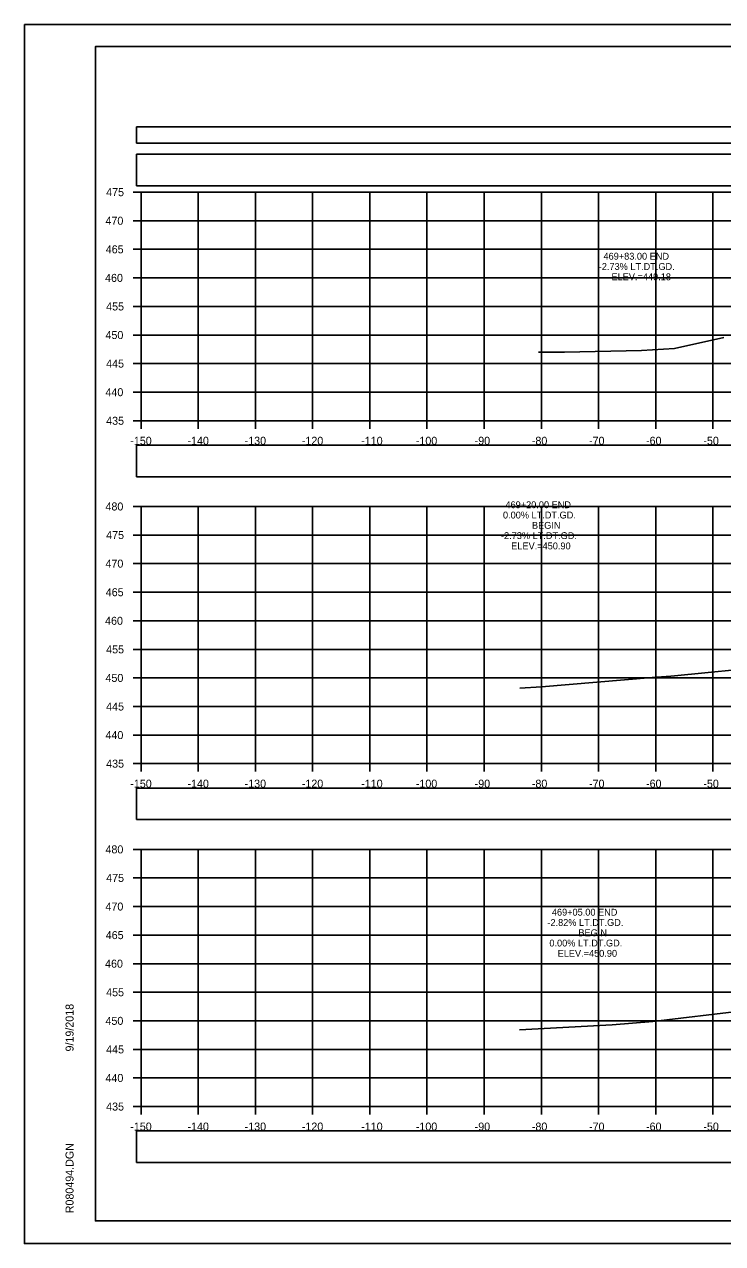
# Model space of a CAD drawing. Extents: x 1376273 to 1384221, y 378927 to 384592.
# Drawn here: x 1383887.5 to 1384009.6, y 381818.5 to 382031.9 of the extents above; entities that cross this region are included whole.
import ezdxf

# ---------------------------------------------------------------- set-up
doc = ezdxf.new("R2010")
doc.units = 0
for name, color, linetype in [('R_Axis', 7, 'Continuous'), ('R_Axis Annot', 7, 'Continuous'), ('R_Border', 7, 'Continuous'), ('R_Exist Surface', 7, 'Continuous'), ('R_Grid', 7, 'Continuous'), ('R_No Plot', 7, 'Continuous'), ('R_Xsect Elev', 7, 'Continuous')]:
    doc.layers.add(name, color=color, linetype=linetype)

msp = doc.modelspace()

# ---------------------------------------------------------------- linework, layer by layer
at = {"layer": 'R_Axis'}
for p, q in [((1383906.51, 382002.52), (1383907.91, 382002.52)), ((1383907.91, 381962.52), (1383907.91, 382002.52)), ((1383906.51, 381997.52), (1383907.91, 381997.52)), ((1383906.51, 381992.52), (1383907.91, 381992.52)), ((1383906.51, 381987.52), (1383907.91, 381987.52)), ((1383906.51, 381982.52), (1383907.91, 381982.52)), ((1383906.51, 381977.52), (1383907.91, 381977.52)), ((1383906.51, 381972.52), (1383907.91, 381972.52)), ((1383906.51, 381967.52), (1383907.91, 381967.52)), ((1383906.51, 381962.52), (1383907.91, 381962.52)), ((1383907.91, 381962.52), (1384207.91, 381962.52)), ((1383907.91, 381961.12), (1383907.91, 381962.52)), ((1383917.91, 381961.12), (1383917.91, 381962.52)), ((1383927.91, 381961.12), (1383927.91, 381962.52)), ((1383937.91, 381961.12), (1383937.91, 381962.52)), ((1383947.91, 381961.12), (1383947.91, 381962.52)), ((1383957.91, 381961.12), (1383957.91, 381962.52)), ((1383967.91, 381961.12), (1383967.91, 381962.52)), ((1383977.91, 381961.12), (1383977.91, 381962.52)), ((1383987.91, 381961.12), (1383987.91, 381962.52)), ((1383997.91, 381961.12), (1383997.91, 381962.52)), ((1384007.91, 381961.12), (1384007.91, 381962.52)), ((1383906.51, 381947.52), (1383907.91, 381947.52)), ((1383907.91, 381902.52), (1383907.91, 381947.52)), ((1383906.51, 381942.52), (1383907.91, 381942.52)), ((1383906.51, 381937.52), (1383907.91, 381937.52)), ((1383906.51, 381932.52), (1383907.91, 381932.52)), ((1383906.51, 381927.52), (1383907.91, 381927.52)), ((1383906.51, 381922.52), (1383907.91, 381922.52)), ((1383906.51, 381917.52), (1383907.91, 381917.52)), ((1383906.51, 381912.52), (1383907.91, 381912.52)), ((1383906.51, 381907.52), (1383907.91, 381907.52)), ((1383906.51, 381902.52), (1383907.91, 381902.52)), ((1383907.91, 381902.52), (1384207.91, 381902.52)), ((1383907.91, 381901.12), (1383907.91, 381902.52)), ((1383917.91, 381901.12), (1383917.91, 381902.52)), ((1383927.91, 381901.12), (1383927.91, 381902.52)), ((1383937.91, 381901.12), (1383937.91, 381902.52)), ((1383947.91, 381901.12), (1383947.91, 381902.52)), ((1383957.91, 381901.12), (1383957.91, 381902.52)), ((1383967.91, 381901.12), (1383967.91, 381902.52)), ((1383977.91, 381901.12), (1383977.91, 381902.52)), ((1383987.91, 381901.12), (1383987.91, 381902.52)), ((1383997.91, 381901.12), (1383997.91, 381902.52)), ((1384007.91, 381901.12), (1384007.91, 381902.52)), ((1383906.51, 381887.52), (1383907.91, 381887.52)), ((1383907.91, 381842.52), (1383907.91, 381887.52)), ((1383906.51, 381882.52), (1383907.91, 381882.52)), ((1383906.51, 381877.52), (1383907.91, 381877.52)), ((1383906.51, 381872.52), (1383907.91, 381872.52)), ((1383906.51, 381867.52), (1383907.91, 381867.52)), ((1383906.51, 381862.52), (1383907.91, 381862.52)), ((1383906.51, 381857.52), (1383907.91, 381857.52)), ((1383906.51, 381852.52), (1383907.91, 381852.52)), ((1383906.51, 381847.52), (1383907.91, 381847.52)), ((1383906.51, 381842.52), (1383907.91, 381842.52)), ((1383907.91, 381842.52), (1384207.91, 381842.52)), ((1383907.91, 381841.12), (1383907.91, 381842.52)), ((1383917.91, 381841.12), (1383917.91, 381842.52)), ((1383927.91, 381841.12), (1383927.91, 381842.52)), ((1383937.91, 381841.12), (1383937.91, 381842.52)), ((1383947.91, 381841.12), (1383947.91, 381842.52)), ((1383957.91, 381841.12), (1383957.91, 381842.52)), ((1383967.91, 381841.12), (1383967.91, 381842.52)), ((1383977.91, 381841.12), (1383977.91, 381842.52)), ((1383987.91, 381841.12), (1383987.91, 381842.52)), ((1383997.91, 381841.12), (1383997.91, 381842.52)), ((1384007.91, 381841.12), (1384007.91, 381842.52))]:
    msp.add_line(p, q, dxfattribs=at)
at = {"layer": 'R_Axis Annot'}
for points in [[(1383907.13, 382011.12), (1384208.93, 382011.12), (1384208.93, 382013.94), (1383907.13, 382013.94)], [(1383907.13, 382003.63), (1384208.93, 382003.63), (1384208.93, 382009.15), (1383907.13, 382009.15)], [(1383907.13, 381952.73), (1384208.93, 381952.73), (1384208.93, 381958.25), (1383907.13, 381958.25)], [(1383907.13, 381892.73), (1384208.93, 381892.73), (1384208.93, 381898.26), (1383907.13, 381898.26)], [(1383907.13, 381832.74), (1384208.93, 381832.74), (1384208.93, 381838.27), (1383907.13, 381838.27)]]:
    msp.add_lwpolyline(points, close=True, dxfattribs=at)
at = {"layer": 'R_Border'}
for p, q in [((1383899.91, 382027.98), (1384216.09, 382027.98)), ((1383899.91, 381822.52), (1383899.91, 382027.98)), ((1383899.91, 381822.52), (1383899.91, 381822.52)), ((1384216.09, 381822.52), (1383899.91, 381822.52))]:
    msp.add_line(p, q, dxfattribs=at)
at = {"layer": 'R_Exist Surface'}
for points in [[(1383977.43, 381974.54), (1383978.84, 381974.53), (1383981.98, 381974.53), (1383995.42, 381974.84), (1384001.21, 381975.18), (1384009.85, 381977.09)], [(1383974.13, 381915.75), (1383977.93, 381915.95), (1383997.28, 381917.59), (1384000.55, 381917.83), (1384001.19, 381917.91), (1384017.72, 381919.51)], [(1383974.1, 381855.94), (1383990.32, 381856.82), (1383997.38, 381857.42), (1384013.07, 381859.26)]]:
    msp.add_lwpolyline(points, dxfattribs=at)
at = {"layer": 'R_Grid'}
for p, q in [((1383907.91, 382002.52), (1384207.91, 382002.52)), ((1383907.91, 381962.52), (1383907.91, 382002.52)), ((1383917.91, 381962.52), (1383917.91, 382002.52)), ((1383927.91, 381962.52), (1383927.91, 382002.52)), ((1383937.91, 381962.52), (1383937.91, 382002.52)), ((1383947.91, 381962.52), (1383947.91, 382002.52)), ((1383957.91, 381962.52), (1383957.91, 382002.52)), ((1383967.91, 381962.52), (1383967.91, 382002.52)), ((1383977.91, 381962.52), (1383977.91, 382002.52)), ((1383987.91, 381962.52), (1383987.91, 382002.52)), ((1383997.91, 381962.52), (1383997.91, 382002.52)), ((1384007.91, 381962.52), (1384007.91, 382002.52)), ((1383907.91, 381997.52), (1384207.91, 381997.52)), ((1383907.91, 381992.52), (1384207.91, 381992.52)), ((1383907.91, 381987.52), (1384207.91, 381987.52)), ((1383907.91, 381982.52), (1384207.91, 381982.52)), ((1383907.91, 381977.52), (1384207.91, 381977.52)), ((1383907.91, 381972.52), (1384207.91, 381972.52)), ((1383907.91, 381967.52), (1384207.91, 381967.52)), ((1383907.91, 381962.52), (1384207.91, 381962.52)), ((1383907.91, 381947.52), (1384207.91, 381947.52)), ((1383907.91, 381902.52), (1383907.91, 381947.52)), ((1383917.91, 381902.52), (1383917.91, 381947.52)), ((1383927.91, 381902.52), (1383927.91, 381947.52)), ((1383937.91, 381902.52), (1383937.91, 381947.52)), ((1383947.91, 381902.52), (1383947.91, 381947.52)), ((1383957.91, 381902.52), (1383957.91, 381947.52)), ((1383967.91, 381902.52), (1383967.91, 381947.52)), ((1383977.91, 381902.52), (1383977.91, 381947.52)), ((1383987.91, 381902.52), (1383987.91, 381947.52)), ((1383997.91, 381902.52), (1383997.91, 381947.52)), ((1384007.91, 381902.52), (1384007.91, 381947.52)), ((1383907.91, 381942.52), (1384207.91, 381942.52)), ((1383907.91, 381937.52), (1384207.91, 381937.52)), ((1383907.91, 381932.52), (1384207.91, 381932.52)), ((1383907.91, 381927.52), (1384207.91, 381927.52)), ((1383907.91, 381922.52), (1384207.91, 381922.52)), ((1383907.91, 381917.52), (1384207.91, 381917.52)), ((1383907.91, 381912.52), (1384207.91, 381912.52)), ((1383907.91, 381907.52), (1384207.91, 381907.52)), ((1383907.91, 381902.52), (1384207.91, 381902.52)), ((1383907.91, 381887.52), (1384207.91, 381887.52)), ((1383907.91, 381842.52), (1383907.91, 381887.52)), ((1383917.91, 381842.52), (1383917.91, 381887.52)), ((1383927.91, 381842.52), (1383927.91, 381887.52)), ((1383937.91, 381842.52), (1383937.91, 381887.52)), ((1383947.91, 381842.52), (1383947.91, 381887.52)), ((1383957.91, 381842.52), (1383957.91, 381887.52)), ((1383967.91, 381842.52), (1383967.91, 381887.52)), ((1383977.91, 381842.52), (1383977.91, 381887.52)), ((1383987.91, 381842.52), (1383987.91, 381887.52)), ((1383997.91, 381842.52), (1383997.91, 381887.52)), ((1384007.91, 381842.52), (1384007.91, 381887.52)), ((1383907.91, 381882.52), (1384207.91, 381882.52)), ((1383907.91, 381877.52), (1384207.91, 381877.52)), ((1383907.91, 381872.52), (1384207.91, 381872.52)), ((1383907.91, 381867.52), (1384207.91, 381867.52)), ((1383907.91, 381862.52), (1384207.91, 381862.52)), ((1383907.91, 381857.52), (1384207.91, 381857.52)), ((1383907.91, 381852.52), (1384207.91, 381852.52)), ((1383907.91, 381847.52), (1384207.91, 381847.52)), ((1383907.91, 381842.52), (1384207.91, 381842.52))]:
    msp.add_line(p, q, dxfattribs=at)
at = {"layer": 'R_No Plot'}
for p, q in [((1383887.51, 382031.88), (1384220.84, 382031.88)), ((1383887.51, 381818.54), (1384220.84, 381818.54))]:
    msp.add_line(p, q, dxfattribs=at)
for points in [[(1383887.5, 382031.88), (1384220.84, 382031.88), (1384220.84, 381818.54), (1383887.5, 381818.54)], [(1384133.83, 382027.98), (1384133.83, 382018.1), (1384169.56, 382018.1), (1384169.56, 382015.18), (1384192.76, 382015.18), (1384192.76, 381990.85), (1384216.09, 381990.85), (1384216.09, 381822.52), (1383899.91, 381822.52), (1383899.91, 382027.98)]]:
    msp.add_lwpolyline(points, close=True, dxfattribs=at)

# ---------------------------------------------------------------- texts
at = {"layer": 'R_Axis Annot'}
for s, p in [('475', (1383901.8, 382001.82)), ('470', (1383901.68, 381996.82)), ('465', (1383901.73, 381991.82)), ('460', (1383901.61, 381986.82)), ('455', (1383901.8, 381981.82)), ('450', (1383901.68, 381976.82)), ('445', (1383901.8, 381971.82)), ('440', (1383901.68, 381966.82)), ('435', (1383901.8, 381961.82)), ('-150', (1383906.02, 381958.32)), ('-140', (1383916.02, 381958.32)), ('-130', (1383926.02, 381958.32)), ('-120', (1383936.02, 381958.32)), ('-110', (1383946.41, 381958.32)), ('-100', (1383955.96, 381958.32)), ('-90', (1383966.25, 381958.32)), ('-80', (1383976.25, 381958.32)), ('-70', (1383986.25, 381958.32)), ('-60', (1383996.22, 381958.32)), ('-50', (1384006.25, 381958.32)), ('480', (1383901.68, 381946.82)), ('475', (1383901.8, 381941.82)), ('470', (1383901.68, 381936.82)), ('465', (1383901.73, 381931.82)), ('460', (1383901.61, 381926.82)), ('455', (1383901.8, 381921.82)), ('450', (1383901.68, 381916.82)), ('445', (1383901.8, 381911.82)), ('440', (1383901.68, 381906.82)), ('435', (1383901.8, 381901.82)), ('-150', (1383906.02, 381898.32)), ('-140', (1383916.02, 381898.32)), ('-130', (1383926.02, 381898.32)), ('-120', (1383936.02, 381898.32)), ('-110', (1383946.41, 381898.32)), ('-100', (1383955.96, 381898.32)), ('-90', (1383966.25, 381898.32)), ('-80', (1383976.25, 381898.32)), ('-70', (1383986.25, 381898.32)), ('-60', (1383996.22, 381898.32)), ('-50', (1384006.25, 381898.32)), ('480', (1383901.68, 381886.82)), ('475', (1383901.8, 381881.82)), ('470', (1383901.68, 381876.82)), ('465', (1383901.73, 381871.82)), ('460', (1383901.61, 381866.82)), ('455', (1383901.8, 381861.82)), ('450', (1383901.68, 381856.82)), ('445', (1383901.8, 381851.82)), ('440', (1383901.68, 381846.82)), ('435', (1383901.8, 381841.82)), ('-150', (1383906.02, 381838.32)), ('-140', (1383916.02, 381838.32)), ('-130', (1383926.02, 381838.32)), ('-120', (1383936.02, 381838.32)), ('-110', (1383946.41, 381838.32)), ('-100', (1383955.96, 381838.32)), ('-90', (1383966.25, 381838.32)), ('-80', (1383976.25, 381838.32)), ('-70', (1383986.25, 381838.32)), ('-60', (1383996.22, 381838.32)), ('-50', (1384006.25, 381838.32))]:
    msp.add_text(s, height=1.4, dxfattribs=at).set_placement(p)
at = {"layer": 'R_Border'}
for s, p in [('9/19/2018', (1383896.1, 381852.16)), ('R080494.DGN', (1383896.1, 381823.85))]:
    msp.add_text(s, height=1.4, rotation=90, dxfattribs=at).set_placement(p)
at = {"layer": 'R_Xsect Elev'}
for s, p in [('469+83.00 END', (1383988.78, 381990.71)), ('-2.73% LT.DT.GD.', (1383987.95, 381988.91)), ('ELEV.=449.18', (1383990.18, 381987.11)), ('469+20.00 END', (1383971.63, 381947.22)), ('0.00% LT.DT.GD.', (1383971.2, 381945.42)), ('BEGIN', (1383976.27, 381943.62)), ('-2.73% LT.DT.GD.', (1383970.85, 381941.82)), ('ELEV.=450.90', (1383972.64, 381940.02)), ('469+05.00 END', (1383979.75, 381875.93)), ('-2.82% LT.DT.GD.', (1383978.97, 381874.13)), ('BEGIN', (1383984.39, 381872.33)), ('0.00% LT.DT.GD.', (1383979.32, 381870.53)), ('ELEV.=450.90', (1383980.76, 381868.73))]:
    msp.add_text(s, height=1.2, rotation=360, dxfattribs=at).set_placement(p)

doc.saveas('drawing.dxf')
